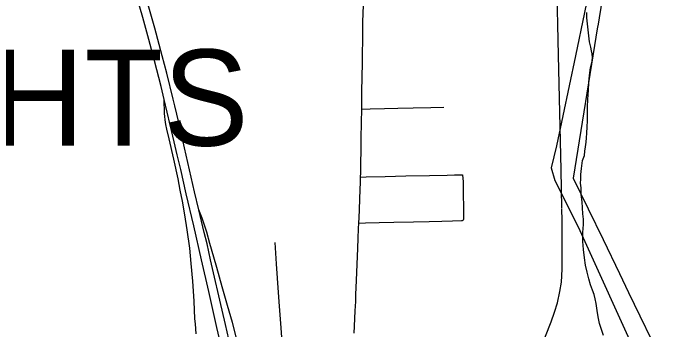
# Model space of a CAD drawing. Extents: x -59 to 82, y -3 to 49.
# Drawn here: x -11.677 to -11.023, y 32.296 to 32.608 of the extents above; entities that cross this region are included whole.
import ezdxf

# ---------------------------------------------------------------- set-up
doc = ezdxf.new("R2010")
doc.units = 0
for name, color, linetype in [('GM_X_City_Street', 7, 'Continuous'), ('GM_X_Corporation', 7, 'Continuous'), ('GM_X_Corporation_Text', 7, 'Continuous'), ('GM_X_County_Road', 7, 'Continuous'), ('GM_X_Interstate_Route', 7, 'Continuous'), ('GM_X_Minor_River', 7, 'Continuous'), ('GM_X_Rail_Line', 7, 'Continuous'), ('GM_X_State_Route', 7, 'Continuous')]:
    doc.layers.add(name, color=color, linetype=linetype)

msp = doc.modelspace()

# ---------------------------------------------------------------- linework, layer by layer
at = {"layer": 'GM_X_City_Street'}
for points in [[(-11.33344, 32.51357), (-11.3252, 32.51375), (-11.31112, 32.51406), (-11.29787, 32.51434), (-11.28282, 32.51467), (-11.26528, 32.51505), (-11.25245, 32.51533)], [(-11.33456, 32.44652), (-11.32894, 32.44666), (-11.31046, 32.44709), (-11.28995, 32.44753), (-11.26661, 32.44803), (-11.24917, 32.44842), (-11.24212, 32.44857), (-11.23629, 32.4487), (-11.23438, 32.44858), (-11.23379, 32.44824)], [(-11.23315, 32.40435), (-11.23289, 32.40492), (-11.23297, 32.4166), (-11.23316, 32.42951), (-11.23331, 32.44217), (-11.23379, 32.44824)], [(-11.33627, 32.40116), (-11.32969, 32.40131), (-11.31629, 32.40162), (-11.30166, 32.40196), (-11.28241, 32.40241), (-11.26691, 32.40277), (-11.25452, 32.40305), (-11.2441, 32.40329), (-11.23508, 32.4035), (-11.23414, 32.40365), (-11.23369, 32.40384), (-11.23315, 32.40435)], [(-11.41173, 32.28411), (-11.41312, 32.30213), (-11.41433, 32.31905), (-11.41531, 32.33276), (-11.41732, 32.36101), (-11.41877, 32.38213)]]:
    msp.add_lwpolyline(points, dxfattribs=at)
at = {"layer": 'GM_X_Corporation'}
for points in [[(-11.0142, 33.14138), (-11.0255, 33.08982), (-11.02196, 33.08988), (-11.045, 32.94936), (-11.04572, 32.94471), (-11.06016, 32.85087), (-11.09231, 32.64971), (-11.09244, 32.64886), (-11.101, 32.59532), (-11.10113, 32.59449), (-11.12498, 32.44528), (-11.09562, 32.38478), (-11.07945, 32.35126), (-11.07053, 32.33282), (-11.03667, 32.26289), (-11.0333, 32.25592), (-11.00281, 32.19295)], [(-11.00583, 33.12224), (-11.02714, 33.02705), (-11.03939, 32.96917), (-11.04949, 32.92272), (-11.0585, 32.88008), (-11.06601, 32.83936), (-11.08006, 32.77311), (-11.0926, 32.7065), (-11.10526, 32.65166), (-11.12289, 32.566), (-11.14163, 32.4773), (-11.14669, 32.45559), (-11.14314, 32.44309), (-11.12027, 32.39737), (-11.05966, 32.26429), (-11.00874, 32.15049), (-11.08705, 31.99733), (-11.09675, 31.98279), (-11.13359, 31.93424), (-11.13012, 31.93282), (-11.07381, 31.91545), (-11.01662, 31.8978)]]:
    msp.add_lwpolyline(points, dxfattribs=at)
at = {"layer": 'GM_X_County_Road'}
msp.add_lwpolyline([(-11.34082, 32.2927), (-11.34054, 32.29942), (-11.33984, 32.31457), (-11.33937, 32.32384), (-11.33918, 32.33059), (-11.33877, 32.33775), (-11.33844, 32.34461), (-11.33819, 32.35261), (-11.33781, 32.36023), (-11.33724, 32.37631), (-11.33686, 32.38593), (-11.33652, 32.39584), (-11.33627, 32.40116), (-11.33603, 32.40671), (-11.33568, 32.41412), (-11.33519, 32.42518), (-11.33485, 32.43405), (-11.33468, 32.44145), (-11.33456, 32.44652), (-11.33442, 32.45072), (-11.33432, 32.45845), (-11.33404, 32.47469), (-11.33391, 32.48446), (-11.3337, 32.5003), (-11.33344, 32.51357), (-11.33331, 32.52431), (-11.33324, 32.53115), (-11.33291, 32.54474), (-11.33276, 32.55929), (-11.33255, 32.56694), (-11.33242, 32.58291), (-11.33216, 32.59958), (-11.33181, 32.61604)], dxfattribs=at)
at = {"layer": 'GM_X_Interstate_Route'}
for points in [[(-11.46882, 32.26746), (-11.47598, 32.29813), (-11.48412, 32.33352), (-11.49119, 32.36503), (-11.49884, 32.39828), (-11.50634, 32.43008), (-11.51168, 32.45379), (-11.51515, 32.46839), (-11.51827, 32.48126), (-11.52217, 32.4981), (-11.52799, 32.52303), (-11.53108, 32.53583), (-11.53751, 32.56105), (-11.54319, 32.58211), (-11.54919, 32.60367), (-11.55574, 32.62666)], [(-11.49254, 32.40846), (-11.49396, 32.4143), (-11.498, 32.43198), (-11.50295, 32.45368), (-11.50791, 32.47535), (-11.51373, 32.50036), (-11.51755, 32.51666), (-11.51917, 32.52343), (-11.52546, 32.5489), (-11.52983, 32.56595), (-11.53723, 32.59325), (-11.54113, 32.60715), (-11.54748, 32.62906)], [(-11.46268, 32.27949), (-11.46771, 32.30119), (-11.47317, 32.32528), (-11.47952, 32.35219), (-11.48251, 32.36503), (-11.48581, 32.38078), (-11.48851, 32.39192), (-11.49254, 32.40846)]]:
    msp.add_lwpolyline(points, dxfattribs=at)
at = {"layer": 'GM_X_Minor_River'}
msp.add_lwpolyline([(-11.09524, 32.29016), (-11.09722, 32.29621), (-11.0992, 32.30227), (-11.10043, 32.30872), (-11.10165, 32.31478), (-11.10251, 32.32199), (-11.10333, 32.32654), (-11.10453, 32.33071), (-11.1061, 32.33487), (-11.10808, 32.34017), (-11.10968, 32.34623), (-11.11128, 32.35267), (-11.1129, 32.35949), (-11.11413, 32.3667), (-11.11501, 32.37505), (-11.1155, 32.38302), (-11.11562, 32.39176), (-11.11497, 32.39975), (-11.11504, 32.40507), (-11.11549, 32.41038), (-11.11595, 32.41608), (-11.11641, 32.42215), (-11.11727, 32.42936), (-11.11736, 32.43582), (-11.1178, 32.44038), (-11.11748, 32.44456), (-11.11754, 32.44912), (-11.11686, 32.45483), (-11.11583, 32.46282), (-11.114, 32.46779), (-11.11368, 32.47197), (-11.11298, 32.47616), (-11.11228, 32.48073), (-11.11197, 32.48529), (-11.11165, 32.48986), (-11.11135, 32.49594), (-11.11105, 32.50202), (-11.11114, 32.50848), (-11.11086, 32.51571), (-11.11058, 32.52293), (-11.10995, 32.53206), (-11.10967, 32.53967), (-11.10901, 32.54651), (-11.10798, 32.55413), (-11.10654, 32.5606), (-11.10622, 32.56441), (-11.10627, 32.56783), (-11.10707, 32.57086), (-11.10788, 32.57465), (-11.10909, 32.57995), (-11.11169, 32.60349), (-11.11176, 32.60881)], dxfattribs=at)
at = {"layer": 'GM_X_Rail_Line'}
for points in [[(-11.13638, 32.4161), (-11.13687, 32.45356), (-11.13962, 32.56658), (-11.14288, 32.71687), (-11.1463, 32.87918), (-11.14548, 32.99465), (-11.13636, 33.03086), (-11.06577, 33.23234)], [(-11.35818, 31.83492), (-11.34998, 31.85299), (-11.32077, 31.9178), (-11.31243, 31.93615), (-11.30711, 31.95108), (-11.28833, 31.98954), (-11.24258, 32.09022), (-11.21533, 32.15026), (-11.16741, 32.25486), (-11.15228, 32.28975), (-11.14667, 32.30362), (-11.14345, 32.31315), (-11.14065, 32.32252), (-11.13837, 32.33354), (-11.13678, 32.34289), (-11.13602, 32.35566), (-11.13587, 32.37185), (-11.13602, 32.40339), (-11.13618, 32.41555)]]:
    msp.add_lwpolyline(points, dxfattribs=at)
at = {"layer": 'GM_X_State_Route'}
for points in [[(-11.49664, 32.29181), (-11.49694, 32.29673), (-11.49729, 32.30164), (-11.49768, 32.30656), (-11.49862, 32.32415), (-11.49986, 32.34388), (-11.50127, 32.36136), (-11.50286, 32.37636), (-11.50526, 32.39458), (-11.50751, 32.4094), (-11.5098, 32.42257), (-11.5121, 32.43367), (-11.5142, 32.4447), (-11.51845, 32.46424), (-11.52319, 32.48426), (-11.52553, 32.49372), (-11.52648, 32.49816), (-11.52709, 32.50296), (-11.52732, 32.50613), (-11.52756, 32.50924), (-11.52799, 32.52303)], [(-11.38359, 32.11042), (-11.3893, 32.12175), (-11.39642, 32.13658), (-11.39969, 32.14291), (-11.40562, 32.15511), (-11.41122, 32.16665), (-11.41697, 32.1792), (-11.42315, 32.19331), (-11.4307, 32.21149), (-11.43612, 32.2254), (-11.44126, 32.23949), (-11.44672, 32.25478), (-11.45196, 32.27124), (-11.45629, 32.2864), (-11.4608, 32.30317), (-11.46556, 32.31988), (-11.47076, 32.33821), (-11.47622, 32.35734), (-11.4791, 32.36759), (-11.48292, 32.38108), (-11.48609, 32.39226), (-11.48819, 32.39911), (-11.4906, 32.40603), (-11.49396, 32.4143)]]:
    msp.add_lwpolyline(points, dxfattribs=at)

# ---------------------------------------------------------------- texts
at = {"layer": 'GM_X_Corporation_Text'}
msp.add_text('HEIGHTS', height=0.094697, rotation=0.00001, dxfattribs=at).set_placement((-12.00767, 32.47744))

doc.saveas('drawing.dxf')
